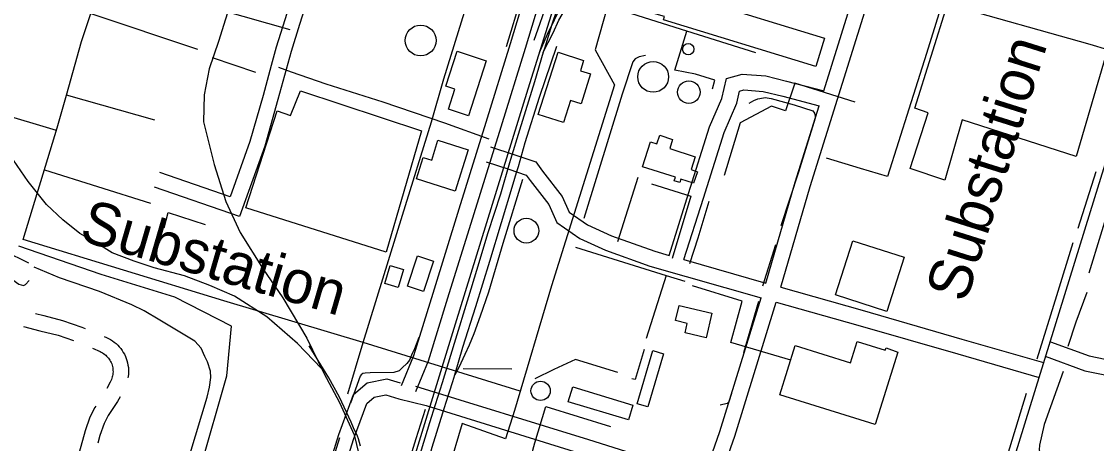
# Model space of a CAD drawing. Extents: x 3535183 to 3573198, y 534952 to 560562.
# Drawn here: x 3557221 to 3559297, y 541826 to 542641 of the extents above; entities that cross this region are included whole.
import ezdxf

# ---------------------------------------------------------------- set-up
doc = ezdxf.new("R2010")
doc.units = 0
for name, color, linetype in [('V-BLDG-OTLN', 7, 'Continuous'), ('V-DOMW-TANK', 7, 'Continuous'), ('V-RAIL-TRAK', 7, 'Continuous'), ('V-ROAD-CNTR', 7, 'Continuous'), ('V-SITE-OTLN', 7, 'Continuous'), ('V-SITE-OTLN-IDEN', 7, 'Continuous'), ('V-TOPO-SHOR', 7, 'Continuous'), ('V-UTIL-LINE', 7, 'Continuous')]:
    doc.layers.add(name, color=color, linetype=linetype)

msp = doc.modelspace()

# ---------------------------------------------------------------- linework, layer by layer
at = {"layer": 'V-BLDG-OTLN'}
for points in [[(3558755.4, 542554.2), (3558461, 542644.5), (3558462.9, 542650.8), (3558442.6, 542657), (3558457, 542703.9), (3558478.2, 542697.4), (3558483.6, 542715.1), (3558536.8, 542698.8), (3558531.9, 542682.9), (3558772.2, 542609.2)], [(3558118.9, 542565.6), (3558084.6, 542459.4), (3558045.8, 542472), (3558058.3, 542510.8), (3558040.5, 542516.6), (3558062.4, 542583.8)], [(3558219.3, 542461.9), (3558257.4, 542581.9), (3558306.8, 542566.2), (3558300.5, 542546.4), (3558320.2, 542540.1), (3558301.9, 542482.4), (3558281.6, 542488.9), (3558268.1, 542446.4)], [(3558420.5, 542360.5), (3558436.2, 542408.8), (3558448.3, 542404.9), (3558453.7, 542421.6), (3558478.7, 542413.4), (3558473.1, 542396.3), (3558522.3, 542380.2), (3558514.2, 542355.4), (3558526.5, 542351.3), (3558519.2, 542329.1), (3558494.7, 542337.2), (3558492.4, 542330.3), (3558481.8, 542333.8), (3558484.2, 542340.8)], [(3558084.1, 542393.4), (3558059, 542314), (3557983.8, 542337.8), (3557996.7, 542378.5), (3558013.4, 542373.3), (3558025.6, 542411.9)], [(3558926, 542186), (3558892.6, 542081.6), (3558793.2, 542113.4), (3558826.7, 542217.9)], [(3558017.2, 542178.5), (3557997.8, 542119.8), (3557966.5, 542130.2), (3557986, 542188.8)], [(3557958.7, 542162.3), (3557948.4, 542127.8), (3557922.9, 542135.3), (3557933.2, 542169.9)], [(3558554.6, 542077.9), (3558543.2, 542030.4), (3558502.6, 542040.1), (3558506.9, 542058.3), (3558484.1, 542063.8), (3558491.2, 542093.1)], [(3558913.6, 542003), (3558869.9, 541863.2), (3558686, 541920.6), (3558715.6, 542015.5), (3558822.3, 541982.2), (3558835.1, 542023.4), (3558889.4, 542006.5), (3558891.1, 542010.9)], [(3558461.3, 541999.6), (3558431, 541897.1), (3558410.3, 541903.3), (3558440.6, 542005.8)], [(3558393.2, 541871.9), (3558277.1, 541907), (3558285.8, 541935.7), (3558401.8, 541900.7)]]:
    msp.add_lwpolyline(points, close=True, dxfattribs=at)
at = {"layer": 'V-DOMW-TANK'}
for centre, radius in [((3557992.1, 542604.7), 29.8), ((3558508.9, 542588), 10.9), ((3558441.1, 542534.4), 29.7), ((3558509.9, 542504.8), 21.8), ((3558196.3, 542237.4), 23.9), ((3558223.7, 541928.1), 18.6)]:
    msp.add_circle(centre, radius, dxfattribs=at)
at = {"layer": 'V-RAIL-TRAK'}
for points in [[(3558228.8, 542582.2), (3558247.7, 542619.7), (3558259, 542644.2), (3558270.1, 542662.6), (3558275.8, 542672.1), (3558289.5, 542691.7), (3558301.3, 542711.3), (3558310, 542725.6), (3558317.5, 542737.5), (3558326.2, 542751.8), (3558334.3, 542765.5), (3558340.6, 542778.6), (3558347, 542797.1), (3558359.2, 542835.4), (3558379.2, 542900), (3558407.6, 542990.4), (3558445.2, 543109.5), (3558452.6, 543132.7), (3558468.8, 543190.8), (3558488.2, 543254.8), (3558508.9, 543323.1), (3558517.9, 543353.6)], [(3558255.2, 542663.6), (3558245.5, 542635.4), (3558231, 542589.4), (3558228.8, 542582.2), (3558211.8, 542524.7), (3558182.8, 542431.5), (3558165.5, 542374.7), (3558163.8, 542368.7), (3558146.2, 542307.8), (3558121.6, 542233.2), (3558100, 542160.8), (3558084.2, 542110), (3558056.6, 542019.8), (3558033.6, 541943.4), (3558020.4, 541901.4), (3558009.3, 541866.2), (3557988.8, 541798.5)], [(3557927.5, 541542.9), (3557957.7, 541632.2), (3557986.7, 541725.9), (3558002.1, 541774.1), (3558014.3, 541819.2), (3558038.2, 541896), (3558041.4, 541906.4), (3558054, 541945.9), (3558057.9, 541959.1), (3558073.7, 542012.3), (3558098.5, 542091.2), (3558125.6, 542178.4), (3558170.9, 542327.6), (3558177.5, 542349.8), (3558180.8, 542361.4), (3558194, 542407.9), (3558221.9, 542495.1), (3558254.9, 542594)], [(3558188.6, 542336), (3558150.7, 542212.8), (3558123, 542118.6), (3558106.8, 542072.3), (3558094.8, 542038), (3558085.6, 542016.4), (3558077.4, 541998.2), (3558069.6, 541981.8), (3558066.4, 541974.4), (3558057.9, 541959.1)], [(3557862.6, 541856.9), (3557857.8, 541867.4), (3557835.7, 541915.9), (3557814.6, 541953.4), (3557776.6, 542015.3)], [(3557640.1, 540730.5), (3557658.6, 540777.3), (3557673.6, 540828), (3557685.2, 540865.8), (3557706.7, 540931.2), (3557729.1, 541005.9), (3557759.1, 541105.2), (3557775.5, 541157.9), (3557778.2, 541166.8), (3557796.4, 541223.6), (3557814.6, 541280), (3557828.7, 541331.7), (3557842.8, 541378.5), (3557904.9, 541576.8), (3557935.9, 541686.1), (3557967.6, 541784.1), (3557983.5, 541836.2), (3558001.7, 541893)], [(3557876.1, 541821.6), (3557872, 541835.2), (3557869.9, 541840.5), (3557862.6, 541856.9)]]:
    msp.add_lwpolyline(points, dxfattribs=at)
at = {"layer": 'V-ROAD-CNTR'}
msp.add_line((3558500.6, 542181.6), (3558658.5, 542136.4), dxfattribs=at)
for points in [[(3559686.1, 543557.5), (3559663.7, 543485.4), (3559509.3, 542998.7), (3559293.3, 542300.8), (3558937.4, 541149.8), (3558791.5, 540662.5), (3558751.6, 540506.4), (3558750.6, 540502.5)], [(3557955.3, 541938.2), (3557979, 541996.5), (3558016.2, 542116.5), (3558066.6, 542279.6), (3558100.2, 542387.1), (3558118.9, 542447), (3558165.7, 542598.8), (3558223.7, 542790.6), (3558269.4, 542933.8), (3558323.5, 543105.5), (3558382.5, 543302.5), (3558424.6, 543436.1), (3558447.8, 543511.2), (3558453.5, 543533.8)], [(3557983.1, 541926.9), (3558007.2, 541986.4), (3558044.8, 542107.6), (3558095.3, 542270.7), (3558128.8, 542378.1), (3558147.6, 542438.1), (3558194.3, 542590), (3558252.4, 542781.7), (3558298, 542924.8), (3558352.2, 543096.7), (3558411.2, 543293.6), (3558453.2, 543427.2), (3558476.7, 543503.1), (3558481.9, 543523.5)], [(3558221.5, 542581.5), (3558237.3, 542616.8), (3558265, 542673.4), (3558289.1, 542715), (3558313.8, 542747.7), (3558335.3, 542787.8), (3558349.5, 542829), (3558388.4, 542944.5), (3558498.1, 543317.6)], [(3558687.4, 542128.2), (3558744.3, 542322.8), (3558898.6, 542816.8), (3558991.6, 543100.9), (3559044.3, 543267.2)], [(3558770.5, 542507.3), (3558870, 542825.9), (3558963.1, 543110.1), (3559015.5, 543275.5)], [(3557616.6, 540645.9), (3557638.6, 540681.1), (3557696, 540874.9), (3557778.9, 541143.8), (3557912.9, 541580.5), (3558059.1, 542057.7), (3558199.6, 542511.2), (3558323, 542906.2), (3558399.7, 543160.6)], [(3557870, 542997.3), (3557833.4, 542871.9), (3557791.4, 542740.8), (3557758.3, 542635.3), (3557742, 542583.2), (3557732.5, 542548.6), (3557716.6, 542490.5), (3557691, 542400.5), (3557642.3, 542264.8), (3557478.3, 542321.6)], [(3557841.7, 543007.6), (3557804.7, 542880.7), (3557762.8, 542749.9), (3557729.7, 542644.3), (3557713.2, 542591.7), (3557703.6, 542556.5), (3557687.7, 542498.6), (3557662.5, 542409.7), (3557624.1, 542302.8), (3557488.2, 542349.9)], [(3557740, 542625.4), (3557606, 542663.1), (3557409.8, 542725.6), (3557387.4, 542732.5), (3557212.6, 542786.5), (3557167.3, 542802.6), (3557157.2, 542806.2), (3557141.1, 542813.2), (3557118.1, 542827.3), (3557109.1, 542836)], [(3557658.8, 542786.1), (3557602, 542603), (3557583.6, 542549.8), (3557574.3, 542499.5), (3557572.9, 542447.5), (3557593.4, 542365.4), (3557615.6, 542294), (3557643.7, 542234), (3557688.2, 542163.1), (3557725.8, 542107.6), (3557772.6, 542029.8), (3557804.9, 541962.6), (3557835.2, 541905.9), (3557863.9, 541843.2), (3557878, 541784.8)], [(3557800.6, 541971.4), (3557754.3, 542019.7), (3557695.4, 542071.2), (3557632.5, 542110.7), (3557585.2, 542131.5), (3557536.3, 542150.1), (3557477.8, 542165.4), (3557438.6, 542178.8), (3557396.6, 542194.8), (3557363.9, 542215.4), (3557334.3, 542232.3), (3557301.1, 542258.2), (3557269.8, 542288), (3557234.3, 542332.7), (3557205.7, 542373.4), (3557175.3, 542433.6), (3557161.1, 542469.6), (3557150.7, 542519.9), (3557142.9, 542572), (3557140.1, 542615.1), (3557143.5, 542668.8)], [(3558124.4, 542414.3), (3558038.6, 542444.8), (3557919.8, 542485.7), (3557809.7, 542520.2), (3557742.9, 542543.4), (3557718, 542552.6)], [(3558471.7, 542189.8), (3558509.6, 542309.3), (3558550.1, 542437.8), (3558574, 542493), (3558583, 542531.1), (3558613.2, 542539.5), (3558658.5, 542536.2), (3558698.7, 542526.2), (3558770.5, 542507.3)], [(3558500.6, 542181.6), (3558538.2, 542300.3), (3558578.2, 542427.3), (3558602.6, 542483.6), (3558608.1, 542507), (3558616.2, 542509.2), (3558653.7, 542506.5), (3558691.3, 542497.1), (3558761.5, 542478.7)], [(3558658.5, 542136.4), (3558715.5, 542331.4), (3558761.5, 542478.7)], [(3558127.3, 542399.1), (3558171.8, 542384.4), (3558214.6, 542370.2), (3558227.3, 542352.6), (3558265.3, 542303.7), (3558279, 542273.1), (3558314.3, 542248.6), (3558360.4, 542227.7), (3558444.1, 542197.7), (3558471.7, 542189.8)], [(3558118.5, 542370.4), (3558162.4, 542355.9), (3558196, 542344.7), (3558203.3, 542334.6), (3558239.4, 542288.2), (3558255, 542253.2), (3558299.4, 542222.4), (3558349.1, 542199.9), (3558434.9, 542169.1), (3558649.8, 542107.7)], [(3559208.1, 542023), (3559283, 541996), (3559341.6, 541983.7), (3559364.2, 541984.1), (3559364.8, 541984.6), (3559392.3, 542072.2), (3559463.1, 542302.3), (3559481.7, 542352.1)], [(3559197.9, 541994.8), (3559274.8, 541967.1), (3559338.7, 541953.6), (3559375.4, 541954.4), (3559390.8, 541967.2), (3559420.9, 542063.3), (3559491.5, 542292.6), (3559509.6, 542341.2)], [(3558687.4, 542128.2), (3558844.9, 542083.9), (3559037.4, 542028.2), (3559194.7, 541983)], [(3558541.3, 541768.5), (3558570, 541849.9), (3558649.8, 542107.7)], [(3558570.2, 541760.4), (3558598.5, 541840.4), (3558678.7, 542099.5)], [(3558678.7, 542099.5), (3558836.6, 542055.1), (3559029.1, 541999.4), (3559186.4, 541954.1)], [(3557248.4, 542077.3), (3557264.2, 542073.4), (3557300.6, 542064.2), (3557338, 542051.3), (3557344.1, 542048.8)], [(3557225.3, 542052.1), (3557256.9, 542044.3), (3557292, 542035.4), (3557321.6, 542025.2)], [(3557381, 542033.3), (3557385.7, 542031.3), (3557389.5, 542029.4), (3557393.3, 542027.2), (3557397, 542024.9), (3557400.6, 542022.2), (3557403.9, 542019.4), (3557407.1, 542016.4), (3557410.1, 542013.2), (3557412.9, 542009.8), (3557415.5, 542006.2), (3557417.9, 542002.5), (3557420, 541998.7), (3557421.9, 541994.7), (3557423.6, 541990.6), (3557425, 541986.5), (3557426.2, 541982.2), (3557427, 541977.9), (3557427.7, 541973.5), (3557428, 541969.2), (3557428.1, 541964.8), (3557427.9, 541960.4), (3557427.5, 541956), (3557427, 541953.4)], [(3557358.7, 542010.4), (3557373.1, 542004), (3557375.5, 542002.8), (3557377.8, 542001.6), (3557379.9, 542000.2), (3557382, 541998.6), (3557384, 541997), (3557385.8, 541995.2), (3557387.6, 541993.3), (3557389.2, 541991.4), (3557390.8, 541989.3), (3557392.1, 541987.1), (3557393.4, 541984.9), (3557394.5, 541982.6), (3557395.5, 541980.2), (3557396.3, 541977.8), (3557397, 541975.3), (3557397.5, 541972.8), (3557397.8, 541970.2), (3557398, 541967.7), (3557398.1, 541965.1), (3557398, 541962.5), (3557397.7, 541960), (3557397.3, 541957.4), (3557396.7, 541954.9), (3557396, 541952.5), (3557395.1, 541950.1), (3557394.1, 541947.7), (3557392.8, 541945.1), (3557386.1, 541932.4)], [(3557427.4, 540530.4), (3557441.5, 540570.6), (3557545.8, 540901.7), (3557624.6, 541170.5), (3557740, 541541.2), (3557834.2, 541843.7), (3557862.4, 541921.3), (3557888.7, 541943.9), (3557926.6, 541951.4), (3557952.5, 541943.4)], [(3557982.1, 541937.4), (3558316.4, 541834.1), (3558471.3, 541785.2), (3558541.3, 541768.5)], [(3557411.8, 541916.7), (3557406.8, 541907.3), (3557389, 541880.7), (3557381.2, 541865.3), (3557372.9, 541842), (3557368.9, 541827.3)], [(3557768.6, 541532.3), (3557862.7, 541834.2), (3557887.9, 541903.7), (3557902.3, 541916), (3557925, 541920.5), (3557950.3, 541912.7), (3558002.6, 541899.7), (3558307.4, 541805.4)], [(3557364.9, 541898.6), (3557363.1, 541895.9), (3557353.6, 541877.1), (3557344.3, 541851), (3557332.8, 541808.8), (3557331.9, 541804.7)]]:
    msp.add_lwpolyline(points, dxfattribs=at)
at = {"layer": 'V-SITE-OTLN'}
for p, q in [((3557374.9, 542153), (3557216, 542207.4)), ((3557517.4, 542109.1), (3557374.9, 542153)), ((3557627, 542052.9), (3557517.4, 542109.1)), ((3557617.6, 541957.2), (3557627, 542052.9)), ((3557541.4, 541691.6), (3557617.6, 541957.2))]:
    msp.add_line(p, q, dxfattribs=at)
for points in [[(3559009.7, 542674.8), (3559284.5, 542597.6), (3559318.6, 542587.3), (3559258, 542380.9), (3559038.1, 542451.5), (3559004, 542335.3), (3558937.1, 542357.3), (3558972.3, 542465.2), (3558946.4, 542474)], [(3557993.8, 542430), (3557925.6, 542195.9), (3557654.6, 542281.4), (3557715, 542468.8), (3557741, 542460), (3557759.9, 542507.8)]]:
    msp.add_lwpolyline(points, close=True, dxfattribs=at)
at = {"layer": 'V-TOPO-SHOR'}
for p, q in [((3558210.5, 542768.1), (3558157.5, 542592.2)), ((3558372.7, 542216.7), (3558412.1, 542340.8)), ((3559261.9, 542242.5), (3559296.4, 542351.7)), ((3558677.2, 542210.4), (3558652.2, 542130.1)), ((3557187.8, 542198.6), (3557234.9, 542175.2)), ((3558466.3, 542150.8), (3558427.4, 542029.4)), ((3558644.4, 542100.6), (3558615.5, 542001.4)), ((3558168.5, 541970.1), (3558074, 541970.6)), ((3559161.1, 541923.3), (3559064.7, 541605.7))]:
    msp.add_line(p, q, dxfattribs=at)
for points in [[(3558294.2, 542859.9), (3558238.4, 542683.9), (3558210.6, 542604.6)], [(3559008.4, 542709.4), (3558995.8, 542666.7), (3558968.8, 542579.8), (3558935.1, 542472.2), (3558915.1, 542408.9), (3558893.9, 542342.2), (3558841.6, 542357.4), (3558775.9, 542377.4)], [(3558426.5, 542575.5), (3558413.9, 542573.1), (3558406.6, 542569.6), (3558402, 542563.4), (3558381, 542501), (3558306.9, 542260.7)], [(3558626.3, 542483.8), (3558635.8, 542489), (3558643.2, 542492.2), (3558647.2, 542492.8), (3558657.3, 542494.6), (3558668.7, 542493), (3558713.4, 542480.7), (3558749.4, 542468.6), (3558752.6, 542464.5), (3558753.9, 542458.4), (3558753.8, 542454.4), (3558721.5, 542350.4), (3558687.9, 542247.1)], [(3559282.8, 542155.8), (3559328.3, 542302.5), (3559347.6, 542358.5), (3559361.3, 542382.7)], [(3558437.9, 542327.7), (3558514, 542304.4), (3558478.1, 542184)], [(3558548.3, 542293.8), (3558527.1, 542223.3), (3558511.2, 542173.3)], [(3559251.7, 542213.9), (3559220, 542111.5), (3559181.7, 541989.2)], [(3558291.4, 542205.3), (3558466.3, 542150.8), (3558502, 542140.2)], [(3557137.1, 542184.4), (3557170.8, 542163.1), (3557204.6, 542142.3), (3557216.5, 542134), (3557225.2, 542131.8), (3557229.3, 542133.7), (3557236, 542141)], [(3557524.2, 541732.7), (3557579.6, 541916), (3557584.7, 541935.3), (3557587.1, 541954.1), (3557586, 541966.2), (3557580.3, 541984.4), (3557575.1, 541994.5), (3557568.1, 542010.8), (3557556.3, 542024.4), (3557488.7, 542064.7), (3557458.2, 542082.8), (3557434.3, 542094), (3557371.8, 542120.1), (3557294.6, 542146.5), (3557245.5, 542166.9)], [(3559278.4, 542118.1), (3559257, 542060.8), (3559241.7, 542014)], [(3557988.8, 542031.3), (3557980.2, 542009.4), (3557976, 542000.1), (3557970.3, 541987.5), (3557965.5, 541980.9), (3557956.6, 541972.4), (3557950.5, 541966.5), (3557940.3, 541963.3), (3557894.7, 541962.9), (3557884.7, 541962.4), (3557880.6, 541961.8), (3557877.2, 541959.2), (3557875.2, 541956.6), (3557856.9, 541904.6)], [(3558423.8, 542007.9), (3558406.2, 541949.8), (3558399.8, 541951.3)], [(3558372.6, 541963.6), (3558290.9, 541989), (3558249.6, 541969.1), (3558212.4, 541951.6)], [(3559232.6, 541965.3), (3559196.3, 541863.4), (3559186.8, 541823.3), (3559186.6, 541814), (3559187.2, 541811.3), (3559191.1, 541805.8), (3559229.1, 541793.6), (3559225.1, 541785.8)], [(3558592.3, 541922.8), (3558587, 541907.2), (3558584.3, 541903.9), (3558570.8, 541900.8)], [(3557835.7, 541837.6), (3557789.2, 541688.1), (3557761.4, 541597.2), (3557751.9, 541566.1)]]:
    msp.add_lwpolyline(points, dxfattribs=at)
at = {"layer": 'V-UTIL-LINE'}
for p, q in [((3557673.9, 542542.7), (3557590.3, 542571.5)), ((3557288.9, 542431.2), (3557009.6, 542513.9)), ((3557478.6, 542450.7), (3557308.1, 542498.9)), ((3557265.5, 542354.8), (3557470.7, 542290.8)), ((3558184.2, 541927.6), (3557881.3, 542021.6))]:
    msp.add_line(p, q, dxfattribs=at)
for points in [[(3558037, 542530.4), (3558099.2, 542732.5), (3558210.2, 543083.1), (3558288.5, 543058)], [(3558387.4, 542795.8), (3558352.6, 542670.7), (3558329.2, 542586.7), (3558366.6, 542518.8)], [(3558639.6, 542580.8), (3558505.8, 542622.7), (3558352.6, 542670.7)], [(3557224.5, 542220.4), (3557290.3, 542435.9), (3557308.1, 542498.9), (3557337.5, 542602.5), (3557355.3, 542657.1), (3557561.5, 542587.7)], [(3558522.9, 542539.9), (3558482.9, 542547.6), (3558505.8, 542622.7)], [(3558555.5, 542511.5), (3558560, 542528.1), (3558522.9, 542539.9)], [(3557956.9, 542267.7), (3558013.2, 542447.9), (3558037, 542530.4)], [(3558366.6, 542518.8), (3558244.5, 542131), (3558173.2, 541890.3)], [(3558831.4, 542485.6), (3558714.5, 542522.6), (3558696.8, 542469)], [(3558696.8, 542469), (3558669.3, 542477.8), (3558609.2, 542445.8), (3558578.1, 542344.1)], [(3557496.7, 542242.8), (3557504.8, 542272.4), (3557576, 542249.6)], [(3557851.6, 541922.6), (3557881.3, 542021.6), (3557956.9, 542267.7)], [(3557881.3, 542021.6), (3557612.1, 542101.8), (3557224.5, 542220.4)], [(3558706.9, 541987.7), (3558590.9, 542021.4), (3558613.2, 542101.2), (3558517, 542130.8)], [(3558212.9, 541827.8), (3558233.7, 541898), (3558358.8, 541859.5)], [(3558173.2, 541890.3), (3558156.1, 541835.3), (3558072.3, 541865.4)], [(3558072.3, 541865.4), (3558019.6, 541687.3), (3557972.7, 541523.6), (3558114.3, 541478.5), (3558066.8, 541321), (3558058.2, 541293.1), (3558017.2, 541160.1), (3557975.4, 541015.5), (3557956.1, 540948.9), (3557916.3, 540829.4), (3557981, 540809.4), (3558130.8, 540761.3)], [(3558691.3, 541469.4), (3558684, 541452.9), (3558684.5, 541410), (3558658.1, 541333.1), (3558577.8, 541358.3), (3558413.3, 541410), (3558362.9, 541426.1), (3558264.2, 541457.7), (3558094.4, 541512), (3558128.5, 541625.5), (3558137.4, 541655), (3558163.5, 541646.2), (3558212.9, 541827.8)]]:
    msp.add_lwpolyline(points, dxfattribs=at)

# ---------------------------------------------------------------- texts
at = {"layer": 'V-SITE-OTLN-IDEN'}
for rotation, p in [(72.511, (3559045, 542096.3)), (343.7475, (3557330.4, 542219.6))]:
    msp.add_text('Substation', height=83, rotation=rotation, dxfattribs=at).set_placement(p)

doc.saveas('drawing.dxf')
